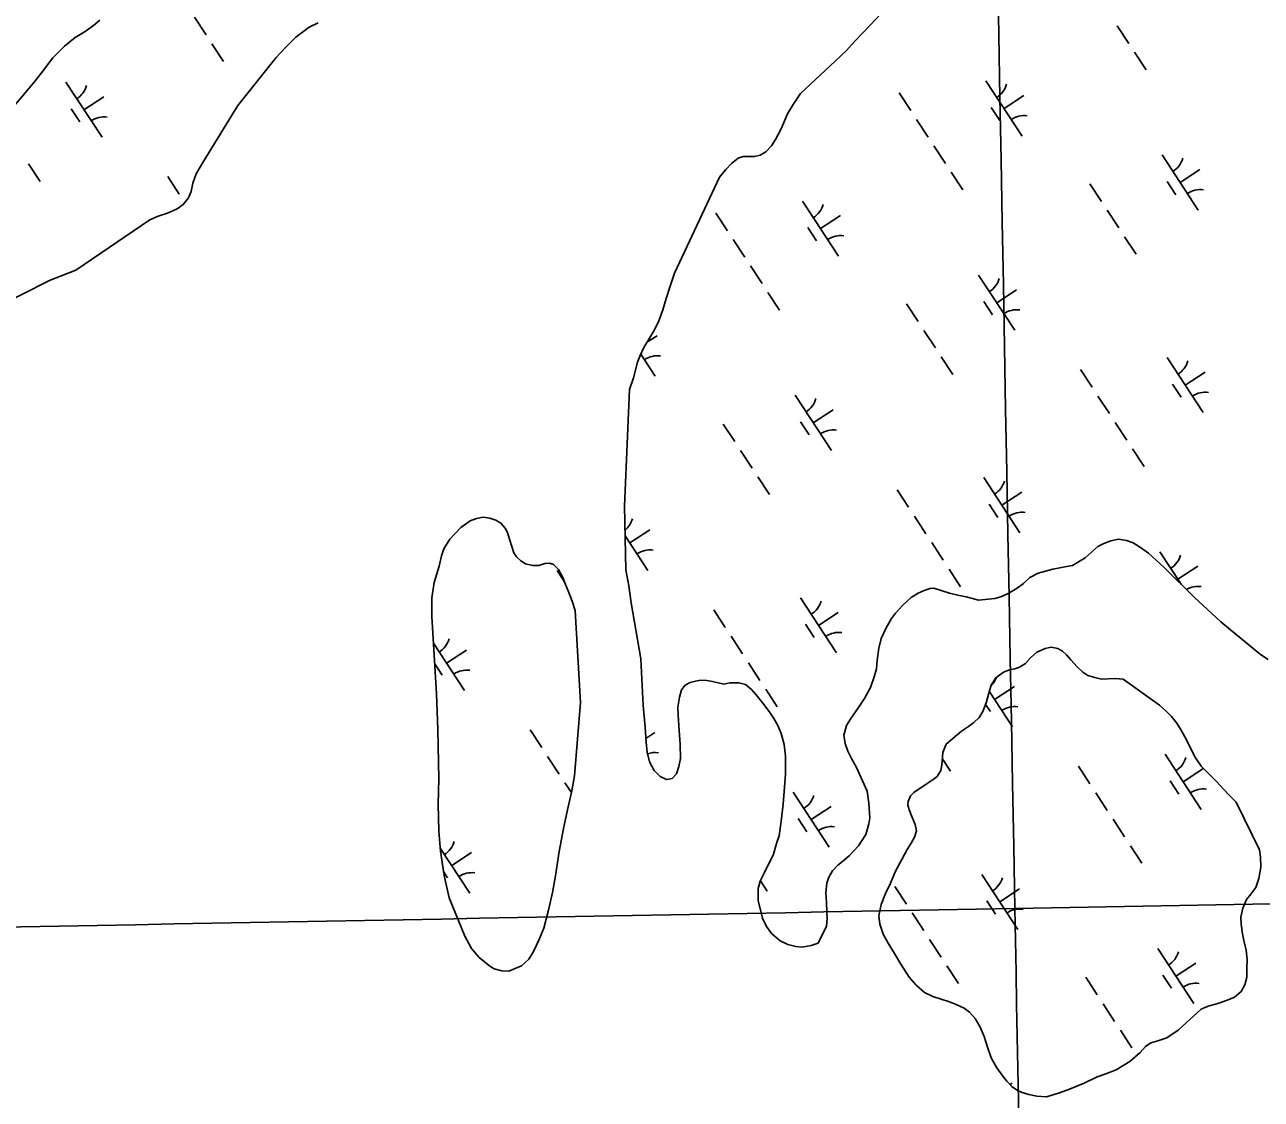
# Model space of a CAD drawing. Extents: x 3945642 to 3966284, y 206476 to 228921.
# Drawn here: x 3956306 to 3957244, y 212185 to 213000 of the extents above; entities that cross this region are included whole.
import ezdxf

# ---------------------------------------------------------------- set-up
doc = ezdxf.new("R2010")
doc.units = 0
for name, color, linetype in [('V-GRID-MAJR', 7, 'Continuous'), ('V-TOPO-SHOR', 7, 'Continuous'), ('V-WETL-SWMP', 7, 'Continuous')]:
    doc.layers.add(name, color=color, linetype=linetype)

msp = doc.modelspace()

# ---------------------------------------------------------------- linework, layer by layer
at = {"layer": 'V-GRID-MAJR'}
for points in [[(3957114.32, 209221.5), (3957056.9, 212329.82), (3956944.95, 218389.75), (3956833, 224449.67), (3956787.83, 226894.45)], [(3955200.44, 212295.57), (3957056.9, 212329.82), (3962380.88, 212428.56), (3963931.2, 212457.45)]]:
    msp.add_spline(points, degree=3, dxfattribs=at)
at = {"layer": 'V-TOPO-SHOR'}
msp.add_lwpolyline([(3956955.18, 213008.55), (3956947.33, 213000.39), (3956941.78, 212994.4), (3956935.61, 212987.87), (3956929.12, 212980.8), (3956920.52, 212972.62), (3956894.29, 212948.28), (3956888.58, 212939.83), (3956884.34, 212932.7), (3956879.64, 212921.49), (3956875.42, 212913.4), (3956872.2, 212908.53), (3956868.02, 212903.85), (3956863.58, 212901.31), (3956859.33, 212900.48), (3956850.78, 212900.31), (3956846.96, 212899.06), (3956841.8, 212895.11), (3956837.72, 212890.65), (3956832.82, 212884.79), (3956798.67, 212811.9), (3956795.14, 212801.25), (3956792.42, 212792.65), (3956789.81, 212784.05), (3956786.88, 212775.66), (3956783.59, 212768.86), (3956780.38, 212763.89), (3956775.42, 212755.35), (3956772.75, 212749.42), (3956770.5, 212744.25), (3956767.53, 212732.33), (3956764.64, 212723.51)], dxfattribs=at)
at = {"layer": 'V-WETL-SWMP'}
for p, q in [((3956434.55, 213006.02), (3956443.32, 212992.63)), ((3956941.78, 212994.4), (3956947.33, 213000.39)), ((3956947.33, 213000.39), (3956955.18, 213008.55)), ((3956935.61, 212987.87), (3956941.78, 212994.4)), ((3957134.61, 212999.65), (3957143.38, 212986.26)), ((3956447.7, 212985.94), (3956456.47, 212972.56)), ((3956929.12, 212980.8), (3956935.61, 212987.87)), ((3956894.29, 212948.28), (3956920.52, 212972.62)), ((3956920.52, 212972.62), (3956929.12, 212980.8)), ((3957147.76, 212979.57), (3957156.53, 212966.19)), ((3956336.95, 212956.78), (3956364.35, 212914.95)), ((3957034.96, 212957.77), (3957062.36, 212915.95)), ((3956350.65, 212935.87), (3956365.71, 212945.73)), ((3956888.58, 212939.83), (3956894.29, 212948.28)), ((3956969.17, 212948.65), (3956977.93, 212935.26)), ((3957048.66, 212936.86), (3957063.72, 212946.72)), ((3956340.91, 212936.66), (3956347.48, 212926.62)), ((3956884.34, 212932.7), (3956888.58, 212939.83)), ((3957038.92, 212937.65), (3957045.49, 212927.61)), ((3956879.64, 212921.49), (3956884.34, 212932.7)), ((3956982.32, 212928.57), (3956991.09, 212915.19)), ((3956875.42, 212913.4), (3956879.64, 212921.49)), ((3956868.02, 212903.85), (3956872.2, 212908.53)), ((3956872.2, 212908.53), (3956875.42, 212913.4)), ((3956995.47, 212908.5), (3957004.24, 212895.11)), ((3956841.8, 212895.11), (3956846.96, 212899.06)), ((3956846.96, 212899.06), (3956850.78, 212900.31)), ((3956850.78, 212900.31), (3956859.33, 212900.48)), ((3956859.33, 212900.48), (3956863.58, 212901.31)), ((3956863.58, 212901.31), (3956868.02, 212903.85)), ((3957168.55, 212901.55), (3957195.95, 212859.72)), ((3956308.56, 212894.79), (3956317.33, 212881.41)), ((3956832.82, 212884.79), (3956837.72, 212890.65)), ((3956837.72, 212890.65), (3956841.8, 212895.11)), ((3957008.62, 212888.42), (3957017.39, 212875.04)), ((3957182.25, 212880.63), (3957197.3, 212890.5)), ((3956414.23, 212885.11), (3956423, 212871.73)), ((3956798.67, 212811.9), (3956832.82, 212884.79)), ((3957113.85, 212879.71), (3957122.62, 212866.32)), ((3957172.5, 212881.43), (3957179.08, 212871.39)), ((3956895.82, 212866.62), (3956923.22, 212824.8)), ((3957127.01, 212859.63), (3957135.77, 212846.25)), ((3956830.03, 212857.5), (3956838.8, 212844.11)), ((3956909.52, 212845.71), (3956924.58, 212855.57)), ((3956899.78, 212846.5), (3956906.36, 212836.46)), ((3956843.18, 212837.42), (3956851.95, 212824.04)), ((3957140.16, 212839.56), (3957148.92, 212826.17)), ((3956856.33, 212817.35), (3956865.1, 212803.96)), ((3956795.14, 212801.25), (3956798.67, 212811.9)), ((3957029.41, 212810.39), (3957056.81, 212768.57)), ((3956792.42, 212792.65), (3956795.14, 212801.25)), ((3956869.48, 212797.27), (3956878.25, 212783.89)), ((3957043.11, 212789.48), (3957058.16, 212799.35)), ((3956789.81, 212784.05), (3956792.42, 212792.65)), ((3956974.71, 212788.56), (3956983.48, 212775.17)), ((3957033.36, 212790.27), (3957039.94, 212780.24)), ((3956783.59, 212768.86), (3956786.88, 212775.66)), ((3956786.88, 212775.66), (3956789.81, 212784.05)), ((3956780.38, 212763.89), (3956783.59, 212768.86)), ((3956987.87, 212768.48), (3956996.63, 212755.1)), ((3956775.42, 212755.35), (3956780.38, 212763.89)), ((3956777.77, 212759.4), (3956785.44, 212764.42)), ((3956770.5, 212744.25), (3956772.75, 212749.42)), ((3956772.75, 212749.42), (3956775.42, 212755.35)), ((3956773.16, 212750.32), (3956784.08, 212733.65)), ((3957001.02, 212748.41), (3957009.79, 212735.02)), ((3957172.48, 212747.85), (3957199.88, 212706.03)), ((3956767.53, 212732.33), (3956770.5, 212744.25)), ((3957106.69, 212738.73), (3957115.45, 212725.35)), ((3956764.64, 212723.51), (3956767.53, 212732.33)), ((3957186.18, 212726.94), (3957201.24, 212736.8)), ((3956760.7, 212635.19), (3956764.64, 212723.51)), ((3956890.27, 212719.24), (3956917.67, 212677.42)), ((3957119.84, 212718.65), (3957128.61, 212705.27)), ((3957176.44, 212727.73), (3957183.01, 212717.69)), ((3956903.97, 212698.33), (3956919.02, 212708.2)), ((3956835.58, 212697.41), (3956844.34, 212684.02)), ((3956894.23, 212699.12), (3956900.8, 212689.08)), ((3957132.99, 212698.58), (3957141.76, 212685.19)), ((3956848.73, 212677.33), (3956857.5, 212663.95)), ((3957146.14, 212678.5), (3957154.91, 212665.12)), ((3956861.88, 212657.25), (3956870.65, 212643.87)), ((3957033.34, 212656.7), (3957060.74, 212614.88)), ((3956967.55, 212647.58), (3956976.32, 212634.19)), ((3957047.04, 212635.79), (3957062.1, 212645.65)), ((3956761.87, 212586.67), (3956760.7, 212635.19)), ((3957037.3, 212636.58), (3957043.88, 212626.54)), ((3956980.7, 212627.5), (3956989.47, 212614.12)), ((3956764.83, 212607.18), (3956779.89, 212617.04)), ((3956761.24, 212612.66), (3956778.53, 212586.27)), ((3956993.85, 212607.43), (3957002.62, 212594.04)), ((3957124.31, 212606.77), (3957119.97, 212604.53)), ((3957129.65, 212608.81), (3957124.31, 212606.77)), ((3957135.44, 212610.07), (3957129.65, 212608.81)), ((3957141.49, 212609.11), (3957135.44, 212610.07)), ((3957146.63, 212607.27), (3957141.49, 212609.11)), ((3957152.22, 212603.79), (3957146.63, 212607.27)), ((3956761.59, 212598.04), (3956761.66, 212597.93)), ((3957114.82, 212599.97), (3957110.23, 212595.93)), ((3957119.97, 212604.53), (3957114.82, 212599.97)), ((3957158.34, 212599.32), (3957152.22, 212603.79)), ((3957163.9, 212594.47), (3957158.34, 212599.32)), ((3957166.93, 212600.48), (3957183.01, 212575.92)), ((3957007, 212587.35), (3957015.77, 212573.97)), ((3957085.7, 212587.2), (3957080.05, 212585.79)), ((3957089.7, 212588.06), (3957085.7, 212587.2)), ((3957094.93, 212588.96), (3957089.7, 212588.06)), ((3957100.65, 212590), (3957094.93, 212588.96)), ((3957110.23, 212595.93), (3957100.65, 212590)), ((3957170.34, 212588.28), (3957163.9, 212594.47)), ((3957177.66, 212581.03), (3957170.34, 212588.28)), ((3957180.63, 212579.56), (3957195.68, 212589.43)), ((3956709.59, 212586.18), (3956715.51, 212577.13)), ((3956764.04, 212574.72), (3956761.87, 212586.67)), ((3957068.37, 212581.04), (3957063.43, 212576.49)), ((3957074.48, 212584.25), (3957068.37, 212581.04)), ((3957080.05, 212585.79), (3957074.48, 212584.25)), ((3957186.22, 212572.87), (3957177.66, 212581.03)), ((3956765.8, 212561.61), (3956764.04, 212574.72)), ((3956983.44, 212569.11), (3956978.12, 212565.77)), ((3956988, 212571.14), (3956983.44, 212569.11)), ((3956992.64, 212572.66), (3956988, 212571.14)), ((3956995.36, 212572.86), (3956992.64, 212572.66)), ((3957007.21, 212569.14), (3956995.36, 212572.86)), ((3957013.56, 212567.62), (3957007.21, 212569.14)), ((3957051.88, 212568.73), (3957046.33, 212566.39)), ((3957058.77, 212572.74), (3957051.88, 212568.73)), ((3957063.43, 212576.49), (3957058.77, 212572.74)), ((3957193.03, 212566.03), (3957186.22, 212572.87)), ((3956773.1, 212519.25), (3956765.8, 212561.61)), ((3956894.2, 212565.55), (3956921.6, 212523.73)), ((3956971.84, 212560.05), (3956966.36, 212553.84)), ((3956978.12, 212565.77), (3956971.84, 212560.05)), ((3957020.05, 212566.16), (3957013.56, 212567.62)), ((3957024.67, 212564.96), (3957020.05, 212566.16)), ((3957029.21, 212563.83), (3957024.67, 212564.96)), ((3957041.61, 212565.08), (3957029.21, 212563.83)), ((3957046.33, 212566.39), (3957041.61, 212565.08)), ((3957213.08, 212547.18), (3957193.03, 212566.03)), ((3956828.41, 212556.43), (3956837.18, 212543.04)), ((3956907.9, 212544.64), (3956922.96, 212554.5)), ((3956963.36, 212549.76), (3956959.19, 212542.78)), ((3956966.36, 212553.84), (3956963.36, 212549.76)), ((3956898.16, 212545.43), (3956904.74, 212535.39)), ((3956959.19, 212542.78), (3956955.47, 212534.67)), ((3957220.52, 212541.15), (3957213.08, 212547.18)), ((3957243.14, 212522.42), (3957220.52, 212541.15)), ((3956615.87, 212531.02), (3956639.39, 212495.12)), ((3956841.56, 212536.35), (3956850.33, 212522.97)), ((3956955.47, 212534.67), (3956953.67, 212527.38)), ((3956625.69, 212516.03), (3956640.75, 212525.89)), ((3956953.67, 212527.38), (3956952.49, 212518.17)), ((3957248.96, 212518.73), (3957243.14, 212522.42)), ((3956616.82, 212515.49), (3956622.52, 212506.78)), ((3956774.87, 212483.81), (3956773.1, 212519.25)), ((3956854.71, 212516.27), (3956863.48, 212502.89)), ((3956952.49, 212518.17), (3956951.82, 212511.69)), ((3956818.5, 212503.12), (3956814.71, 212502.4)), ((3956823.18, 212502.85), (3956818.5, 212503.12)), ((3956827.43, 212502.15), (3956823.18, 212502.85)), ((3956950.08, 212505.55), (3956947.29, 212497.53)), ((3956951.82, 212511.69), (3956950.08, 212505.55)), ((3956804.07, 212495.73), (3956802.39, 212490.1)), ((3956806.88, 212499.23), (3956804.07, 212495.73)), ((3956810.57, 212501.17), (3956806.88, 212499.23)), ((3956814.71, 212502.4), (3956810.57, 212501.17)), ((3956836.01, 212500.09), (3956827.43, 212502.15)), ((3956840.73, 212501.04), (3956836.01, 212500.09)), ((3956847.48, 212501.03), (3956840.73, 212501.04)), ((3956852.46, 212499.69), (3956847.48, 212501.03)), ((3956857.13, 212495.98), (3956852.46, 212499.69)), ((3956860.66, 212492.03), (3956857.13, 212495.98)), ((3956867.86, 212496.2), (3956876.63, 212482.82)), ((3956947.29, 212497.53), (3956942.93, 212489.04)), ((3957037.46, 212494.57), (3957055.19, 212467.5)), ((3957041.49, 212488.41), (3957056.55, 212498.28)), ((3956802.39, 212490.1), (3956801.32, 212482.46)), ((3956865.67, 212485.59), (3956860.66, 212492.03)), ((3956870.6, 212479.3), (3956865.67, 212485.59)), ((3956942.93, 212489.04), (3956937.84, 212481.62)), ((3957034.74, 212484.64), (3957038.32, 212479.17)), ((3956776.41, 212467.47), (3956774.87, 212483.81)), ((3956801.32, 212482.46), (3956801.37, 212476.36)), ((3956801.37, 212476.36), (3956802.31, 212464.82)), ((3956874.15, 212473.91), (3956870.6, 212479.3)), ((3956932.95, 212474.63), (3956929.12, 212468.59)), ((3956937.84, 212481.62), (3956932.95, 212474.63)), ((3956689.27, 212465.27), (3956698.04, 212451.89)), ((3956777.07, 212455.78), (3956776.41, 212467.47)), ((3956876.98, 212468.65), (3956874.15, 212473.91)), ((3956879.48, 212462.45), (3956876.98, 212468.65)), ((3956929.12, 212468.59), (3956927.18, 212461.23)), ((3956776.9, 212458.81), (3956783.82, 212463.35)), ((3956802.31, 212464.82), (3956803.01, 212454.56)), ((3956881.79, 212454.1), (3956879.48, 212462.45)), ((3956927.18, 212461.23), (3956928.16, 212454.86)), ((3956778, 212448.47), (3956777.07, 212455.78)), ((3956779.72, 212441.18), (3956778, 212448.47)), ((3956803.01, 212454.56), (3956803.23, 212443.51)), ((3956882.9, 212445.36), (3956881.79, 212454.1)), ((3956928.16, 212454.86), (3956930.21, 212449.23)), ((3956930.21, 212449.23), (3956932.98, 212443.61)), ((3957170.86, 212446.78), (3957198.26, 212404.96)), ((3956702.42, 212445.2), (3956711.19, 212431.82)), ((3956783.16, 212434.57), (3956779.72, 212441.18)), ((3956802.06, 212437.46), (3956800.15, 212432.03)), ((3956803.23, 212443.51), (3956802.06, 212437.46)), ((3956882.88, 212431.64), (3956882.9, 212445.36)), ((3956932.98, 212443.61), (3956936.78, 212436.65)), ((3957001.85, 212443.59), (3957008.17, 212433.95)), ((3957105.07, 212437.66), (3957113.84, 212424.27)), ((3956787.7, 212429.92), (3956783.16, 212434.57)), ((3956792.63, 212427.58), (3956787.7, 212429.92)), ((3956796.85, 212428.3), (3956792.63, 212427.58)), ((3956800.15, 212432.03), (3956796.85, 212428.3)), ((3956882.21, 212421.72), (3956882.88, 212431.64)), ((3956936.78, 212436.65), (3956944.89, 212418.71)), ((3957184.56, 212425.87), (3957199.62, 212435.73)), ((3956715.57, 212425.12), (3956720.42, 212417.73)), ((3956881.24, 212408.85), (3956882.21, 212421.72)), ((3956944.89, 212418.71), (3956946.07, 212409.69)), ((3957174.82, 212426.66), (3957181.4, 212416.62)), ((3956888.65, 212418.17), (3956916.05, 212376.35)), ((3956946.07, 212409.69), (3956946.79, 212398.57)), ((3957118.22, 212417.58), (3957126.99, 212404.2)), ((3956879.7, 212396.11), (3956881.24, 212408.85)), ((3956902.35, 212397.26), (3956917.41, 212407.12)), ((3956878.05, 212384.95), (3956879.7, 212396.11)), ((3956892.61, 212398.05), (3956899.18, 212388.01)), ((3956946.09, 212394.03), (3956943.73, 212385.95)), ((3956946.79, 212398.57), (3956946.09, 212394.03)), ((3957131.37, 212397.51), (3957140.14, 212384.12)), ((3956876.16, 212379.02), (3956878.05, 212384.95)), ((3956943.73, 212385.95), (3956938.37, 212377.44)), ((3956620.92, 212375.63), (3956643.33, 212341.42)), ((3956629.63, 212362.34), (3956644.68, 212372.2)), ((3956873.66, 212371), (3956876.16, 212379.02)), ((3956938.37, 212377.44), (3956931.27, 212369.69)), ((3957144.52, 212377.43), (3957153.29, 212364.05)), ((3956866.76, 212356.58), (3956873.66, 212371)), ((3956922.65, 212362.7), (3956918.42, 212358.31)), ((3956926.25, 212365.43), (3956922.65, 212362.7)), ((3956931.27, 212369.69), (3956926.25, 212365.43)), ((3956623.36, 212357.82), (3956626.46, 212353.09)), ((3956863.72, 212350.49), (3956866.76, 212356.58)), ((3956915.72, 212353.44), (3956914.15, 212349.03)), ((3956918.42, 212358.31), (3956915.72, 212353.44)), ((3957031.72, 212355.63), (3957059.12, 212313.81)), ((3956862.1, 212344.85), (3956863.72, 212350.49)), ((3956862.14, 212335.88), (3956862.1, 212344.85)), ((3956863.84, 212350.73), (3956869.03, 212342.8)), ((3956914.15, 212349.03), (3956913.58, 212341.77)), ((3956965.93, 212346.51), (3956974.7, 212333.12)), ((3957045.42, 212334.72), (3957060.48, 212344.58)), ((3956865.56, 212322.45), (3956862.14, 212335.88)), ((3956913.58, 212341.77), (3956914, 212334.67)), ((3956914, 212334.67), (3956914.37, 212327.06)), ((3957035.68, 212335.51), (3957042.26, 212325.47)), ((3956914.37, 212327.06), (3956914.54, 212322.18)), ((3956979.08, 212326.43), (3956987.85, 212313.05)), ((3956868.48, 212316.18), (3956865.56, 212322.45)), ((3956872.61, 212310.59), (3956868.48, 212316.18)), ((3956914, 212316.36), (3956907.58, 212303.45)), ((3956914.54, 212322.18), (3956914, 212316.36)), ((3956878.89, 212305.33), (3956872.61, 212310.59)), ((3956992.23, 212306.36), (3957001, 212292.97)), ((3956694.82, 212305.18), (3956695.23, 212304.56)), ((3956884.69, 212302.5), (3956878.89, 212305.33)), ((3956890.61, 212300.96), (3956884.69, 212302.5)), ((3956895.57, 212300.42), (3956890.61, 212300.96)), ((3956902.3, 212301.62), (3956895.57, 212300.42)), ((3956907.58, 212303.45), (3956902.3, 212301.62)), ((3957165.31, 212299.41), (3957192.71, 212257.58)), ((3957179.01, 212278.49), (3957194.07, 212288.36)), ((3957005.39, 212286.28), (3957014.15, 212272.9)), ((3957169.27, 212279.28), (3957175.84, 212269.25)), ((3957110.62, 212277.57), (3957119.38, 212264.18)), ((3957123.77, 212257.49), (3957132.54, 212244.11)), ((3957136.92, 212237.42), (3957145.69, 212224.03)), ((3957053.27, 212196.12), (3957054.93, 212197.21))]:
    msp.add_line(p, q, dxfattribs=at)
for points in [[(3956528.41, 213001.8), (3956521.44, 212998.5), (3956511.39, 212990.84), (3956504.13, 212983.73), (3956496.54, 212975.4), (3956467.38, 212938.99), (3956440.87, 212895.89), (3956435.8, 212887.25), (3956433.21, 212880.23), (3956431.89, 212873.96), (3956429.84, 212868.97), (3956425.84, 212863.93), (3956421.31, 212860.69), (3956414.05, 212857.46), (3956406.99, 212855.09), (3956400.65, 212852.38), (3956344.38, 212814.16), (3956332.84, 212809.62), (3956324.93, 212806.52), (3956280.13, 212784.1)], [(3956285.7, 212924.95), (3956312.79, 212956.86), (3956318.33, 212963.93), (3956327.16, 212975.17), (3956335.81, 212984.1), (3956344.01, 212990.65), (3956351.54, 212995.18), (3956357.84, 212999.68), (3956362.71, 213003.94)], [(3957052.83, 212510.78), (3957056.97, 212511.72), (3957060.37, 212512.96), (3957065.01, 212515.72), (3957068.88, 212520.07), (3957073.61, 212524.33), (3957079.85, 212527.12), (3957084.54, 212527.96), (3957089.47, 212526.99), (3957093.14, 212525.04), (3957096.08, 212522.31), (3957099.36, 212518.43), (3957104.06, 212513.07), (3957108.42, 212508.99), (3957112.2, 212506.61), (3957117.57, 212505), (3957122.73, 212503.82), (3957132.87, 212504.34), (3957139.18, 212503.71), (3957166.7, 212484.17), (3957171.82, 212479.35), (3957175.63, 212475.58), (3957179.9, 212470.32), (3957183.32, 212464.52), (3957187.09, 212457.75), (3957190.54, 212450.45), (3957193.98, 212444), (3957198.27, 212437.89), (3957202.42, 212433.48), (3957206.44, 212429.61), (3957210.15, 212425.94), (3957215.17, 212420.37), (3957219.65, 212415.55), (3957224.77, 212410.52)], [(3957224.77, 212410.52), (3957242.57, 212374.33), (3957243.32, 212368.79), (3957243.47, 212361.1), (3957242.04, 212352.42), (3957239.61, 212345.64), (3957235.86, 212340.55), (3957232.52, 212336.53), (3957229.76, 212329.96), (3957228.29, 212323.2), (3957228.5, 212317.96), (3957229.72, 212310.51), (3957230.67, 212305.51), (3957232.31, 212298.27), (3957233.09, 212291.02), (3957233.01, 212284.08), (3957232.93, 212277.56), (3957231.44, 212271.87), (3957228.55, 212266.68), (3957223.5, 212262.42), (3957217.46, 212259.95), (3957210.77, 212257.68), (3957203.66, 212255.62), (3957198.25, 212253.48), (3957186.81, 212243.11), (3957180.83, 212237.33), (3957172.18, 212231.61), (3957165.28, 212229.44), (3957160.08, 212227.74), (3957156.07, 212224.99), (3957151.99, 212220.53), (3957144.22, 212213.75), (3957133.66, 212207.45), (3957126.03, 212204.31), (3957119.24, 212201.94), (3957109.4, 212197.15), (3957098.37, 212192.77), (3957090.84, 212189.84), (3957080.96, 212186.98), (3957073.58, 212187.26), (3957067.58, 212188.64), (3957062.52, 212190.14), (3957058.86, 212191.57), (3957054.64, 212194.69), (3957050.82, 212198.67), (3957047.65, 212202.56), (3957043.14, 212208.99), (3957039.04, 212216.5), (3957036.1, 212224.67), (3957033.49, 212232.63), (3957030.57, 212239.62), (3957026.7, 212246.38), (3957022.55, 212251), (3957018.43, 212254.13), (3957012.28, 212257), (3957007.33, 212258.83), (3957000.88, 212260.94), (3956994.64, 212263.06), (3956988.39, 212266.15), (3956982.08, 212271.68), (3956976.62, 212277.67), (3956970.34, 212287.59), (3956965.7, 212295.51), (3956960.73, 212303.43), (3956957.07, 212310.4), (3956954.57, 212317.94), (3956953.7, 212324.33), (3956955.56, 212332.81), (3956958.71, 212341.21), (3956962.51, 212349.08), (3956966.4, 212358.02), (3956971.14, 212366.88), (3956975.26, 212374.65), (3956978.16, 212379.41), (3956980.85, 212383.84), (3956982.25, 212388.78), (3956981.19, 212393.46), (3956978.61, 212399.71), (3956976.92, 212404.06), (3956975.77, 212408.21), (3956975.93, 212410.99), (3956977.67, 212415.29), (3956980.18, 212417.69), (3956990.31, 212424.52), (3956994.94, 212427.71), (3956998, 212430.01), (3957000.79, 212434.55), (3957001.46, 212438.84), (3957002.24, 212448.15), (3957004.68, 212454.5), (3957016.45, 212464.45), (3957021.83, 212467.76), (3957025.83, 212470.83), (3957029.71, 212474.75), (3957032.72, 212479.19), (3957035.15, 212485.76), (3957037.04, 212493.17), (3957038.84, 212499.18), (3957042.58, 212504.92), (3957048.37, 212509.2), (3957052.83, 212510.78)]]:
    msp.add_lwpolyline(points, dxfattribs=at)
msp.add_lwpolyline([(3956723.29, 212555.87), (3956727.33, 212486.07), (3956722.86, 212430.54), (3956720.73, 212419.17), (3956718.08, 212406.94), (3956714.56, 212390.52), (3956711.27, 212373.05), (3956708.32, 212354.61), (3956706.11, 212341.86), (3956703.17, 212328.44), (3956699.48, 212314.91), (3956695.81, 212305.76), (3956691.6, 212297.23), (3956688.19, 212291.4), (3956682.63, 212286.16), (3956672.88, 212282.12), (3956667.64, 212282.45), (3956661.95, 212284.05), (3956658.49, 212286.01), (3956650.45, 212292.69), (3956644.66, 212299.41), (3956639.67, 212308.72), (3956627.66, 212337.97), (3956623.81, 212354.77), (3956621.1, 212373.31), (3956619.94, 212388.46), (3956619.33, 212408.85), (3956619.81, 212428.09), (3956619.18, 212465.58), (3956618.22, 212492.7), (3956614.62, 212551.39), (3956614.66, 212565.49), (3956616.36, 212577.06), (3956620.06, 212589.53), (3956621.94, 212597.47), (3956623.76, 212602.64), (3956628.21, 212610.09), (3956636.58, 212618.91), (3956643.54, 212623.86), (3956648.52, 212625.77), (3956653.42, 212626.72), (3956658.67, 212626.08), (3956663.18, 212624.56), (3956666.97, 212622.18), (3956670.14, 212618.5), (3956672.02, 212615.01), (3956673.61, 212610.13), (3956675.22, 212604.5), (3956676.81, 212599.61), (3956678.9, 212596.56), (3956682.06, 212593.63), (3956685.74, 212591.24), (3956691.1, 212590.07), (3956695.8, 212590.16), (3956700.37, 212591.64), (3956703.89, 212591.81), (3956706.79, 212590.69), (3956710.6, 212587.03), (3956714.03, 212581.01), (3956716.06, 212575.7), (3956717.97, 212570.93), (3956721.01, 212562.87)], close=True, dxfattribs=at)
for centre, start, end in [((3956335.71, 212959.1), 302.45745, 344.00111), ((3957033.72, 212960.1), 302.45745, 344.00111), ((3956365.98, 212912.89), 82.45745, 124.00111), ((3957063.99, 212913.89), 82.45745, 124.00111), ((3957167.31, 212903.87), 302.45745, 344.00111), ((3957197.58, 212857.66), 82.45745, 124.00111), ((3956894.58, 212868.94), 302.45745, 344.00111), ((3956924.86, 212822.73), 82.45745, 124.00111), ((3957028.17, 212812.72), 302.45745, 344.00111), ((3957058.44, 212766.51), 82.45745, 124.00111), ((3956785.72, 212731.58), 82.45745, 124.00111), ((3957171.24, 212750.18), 302.45745, 344.00111), ((3957201.52, 212703.97), 82.45745, 124.00111), ((3956889.03, 212721.57), 302.45745, 344.00111), ((3956919.3, 212675.36), 82.45745, 124.00111), ((3957032.1, 212659.02), 302.45745, 344.00111), ((3956749.89, 212630.41), 309.66475, 344.00111), ((3957062.38, 212612.81), 82.45745, 124.00111), ((3956780.16, 212584.21), 82.45745, 124.00111), ((3957165.69, 212602.8), 302.45745, 344.00111), ((3957195.96, 212556.59), 82.45745, 119.80782), ((3956892.97, 212567.87), 302.45745, 344.00111), ((3956610.75, 212539.26), 302.45745, 344.00111), ((3956923.24, 212521.66), 82.45745, 124.00111), ((3956641.03, 212493.05), 82.45745, 124.00111), ((3957026.55, 212511.65), 313.90957, 338.53074), ((3957056.82, 212465.44), 82.45745, 124.00111), ((3956784.1, 212430.51), 82.45745, 109.17383), ((3957169.62, 212449.11), 302.45745, 344.00111), ((3957199.9, 212402.9), 82.45745, 124.00111), ((3956887.41, 212420.5), 302.45745, 344.00111), ((3956917.68, 212374.29), 82.45745, 124.00111), ((3956614.69, 212385.57), 302.45745, 344.00111), ((3956644.96, 212339.36), 82.45745, 124.00111), ((3957030.49, 212357.95), 302.45745, 344.00111), ((3957060.76, 212311.74), 82.45745, 124.00111), ((3957164.07, 212301.73), 302.45745, 344.00111), ((3957194.34, 212255.52), 82.45745, 124.00111)]:
    msp.add_arc(centre, 17.62, start, end, dxfattribs=at)

doc.saveas('drawing.dxf')
